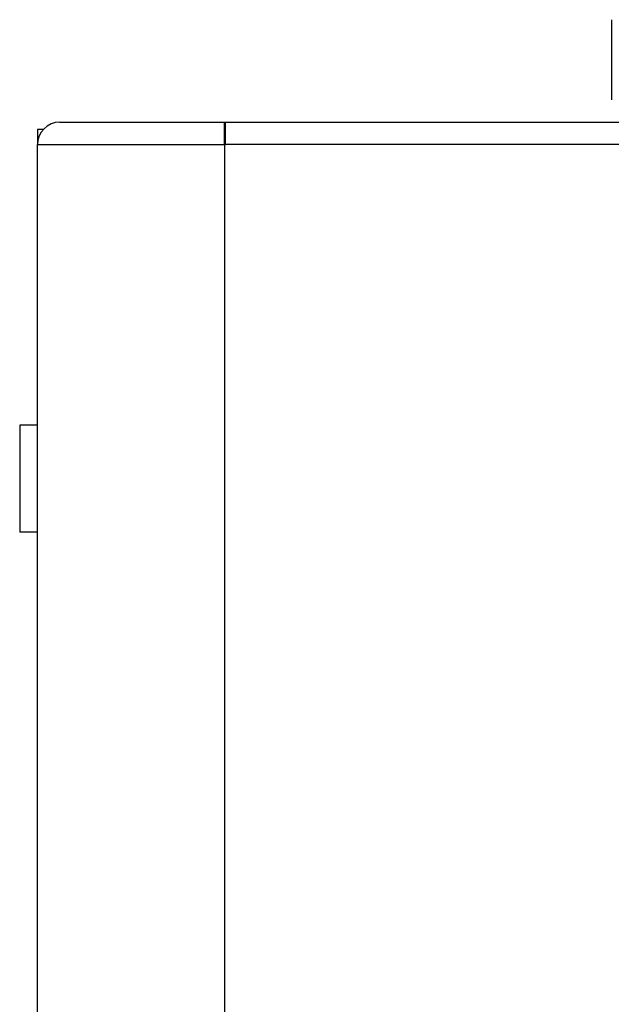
# Model space of a CAD drawing. Header units: millimetres. Extents: x -382 to 385, y -44 to 2191.
# Tile 317 of 339: x -382 to -316, y 2051 to 2161. Entities that reach past the tile are written whole.
import ezdxf

# ---------------------------------------------------------------- set-up
doc = ezdxf.new("R2010")
doc.units = ezdxf.units.MM
doc.layers.add('ORTHO$8', color=7, linetype='CONTINUOUS', true_color=0xffffff)

msp = doc.modelspace()

# ---------------------------------------------------------------- linework, layer by layer
at = {"layer": 'ORTHO$8', "color": 7, "linetype": 'Continuous'}
for p, q in [((-315.59, 2161.5), (-315.59, 2152.5)), ((-377.5, 2150), (-359, 2150)), ((-359, 2150), (-358.9, 2150)), ((-358.9, 2147.5), (-358.9, 2150)), ((-358.9, 2150), (360.9, 2150)), ((-379.33, 2149.2), (-380, 2149.2)), ((-380, 2149.2), (-380, 2147.5)), ((-380, 1705.5), (-380, 2147.5)), ((-380, 2116), (-382, 2116)), ((-382, 2116), (-382, 2104)), ((-380, 2104), (-382, 2104))]:
    msp.add_line(p, q, dxfattribs=at)
at = {"layer": 'ORTHO$8', "color": 252, "linetype": 'Continuous'}
for p, q in [((-359, 2147.5), (-359, 2150)), ((-380, 2147.5), (-359, 2147.5)), ((-359, 2147.5), (-358.9, 2147.5)), ((-359, 2147.5), (-359, 1705.5)), ((360.9, 2147.5), (-358.9, 2147.5))]:
    msp.add_line(p, q, dxfattribs=at)
at = {"layer": 'ORTHO$8', "color": 7, "linetype": 'Continuous'}
msp.add_arc((-377.5, 2147.5), 2.5, 90, 180, dxfattribs=at)
msp.add_open_spline([(-358.9, 2147.5), (-358.9, 2148.15), (-358.9, 2148.8), (-358.9, 2149.73), (-358.9, 2150), (-358.9, 2150)], degree=3, knots=[0, 0, 0, 0, 0.5, 0.5, 1, 1, 1, 1], dxfattribs=at)

doc.saveas('drawing.dxf')
